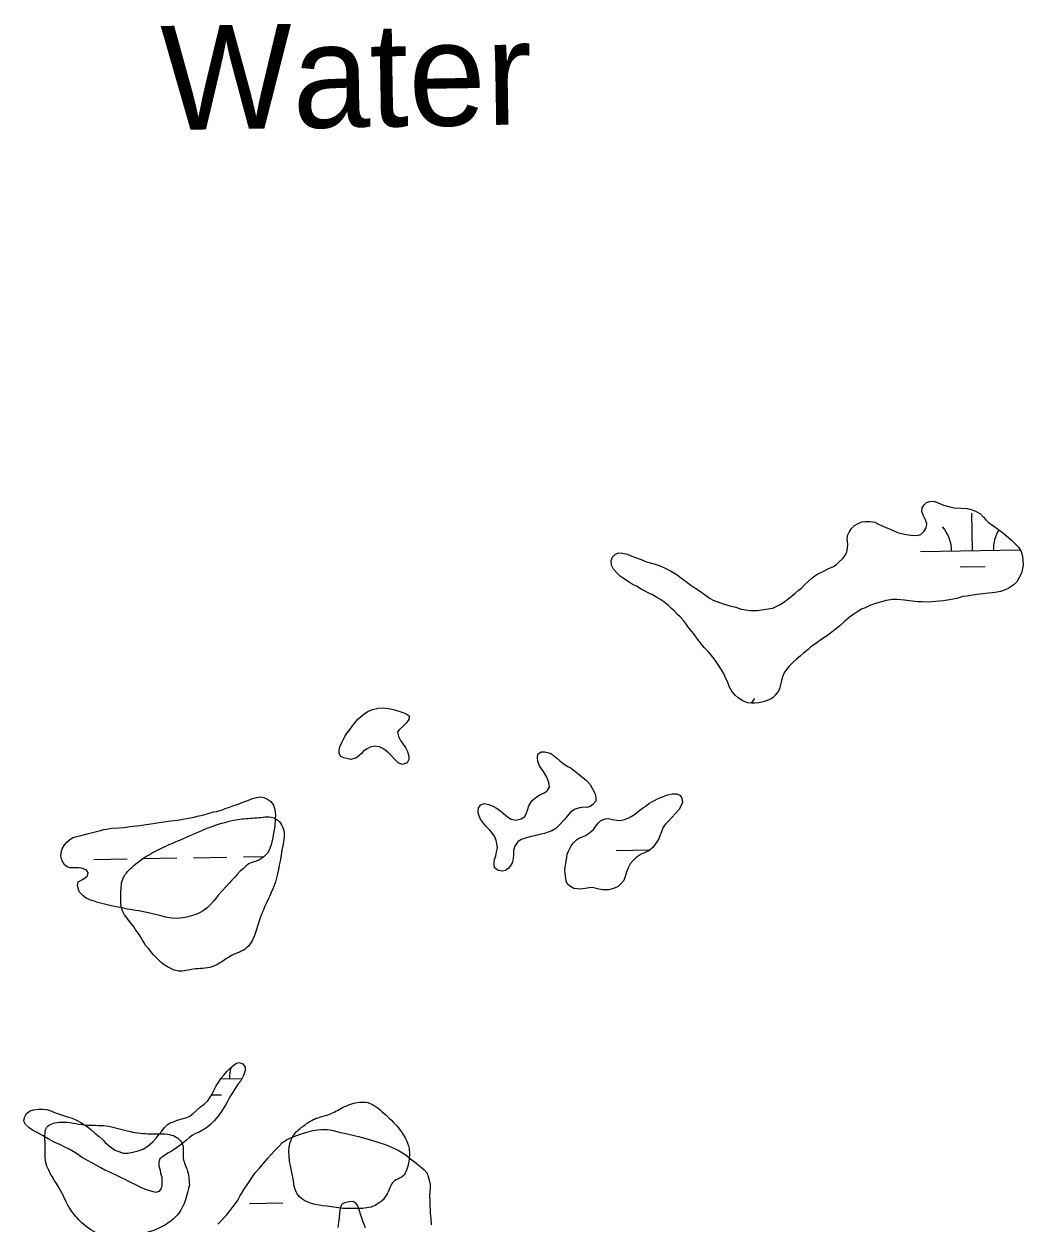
# Model space of a CAD drawing. Extents: x 3887375 to 3925618, y 296674 to 322633.
# Drawn here: x 3900874 to 3901834, y 311851 to 313002 of the extents above; entities that cross this region are included whole.
import ezdxf

# ---------------------------------------------------------------- set-up
doc = ezdxf.new("R2010")
doc.units = 0
for name, color, linetype in [('V-RIVR-EDGE', 7, 'Continuous'), ('V-RIVR-IDEN', 7, 'Continuous'), ('V-WETL-SWMP', 7, 'Continuous')]:
    doc.layers.add(name, color=color, linetype=linetype)

msp = doc.modelspace()

# ---------------------------------------------------------------- linework, layer by layer
at = {"layer": 'V-RIVR-EDGE'}
for points in [[(3900991.6, 312117.5), (3900977.5, 312138.7), (3900968.3, 312152.8), (3900967.5, 312166), (3900969.3, 312181.4), (3900977.7, 312192.4), (3901000.6, 312208.2), (3901027.5, 312220.4), (3901051.3, 312230.5), (3901083.9, 312239.2), (3901100.2, 312240.5), (3901115.2, 312240), (3901123.9, 312228.1), (3901122.6, 312211), (3901115.9, 312178.8), (3901104.4, 312152), (3901098.6, 312136.2)], [(3901098.6, 312136.2), (3901088, 312115.1), (3901073.9, 312108), (3901054.9, 312097.1), (3901037.3, 312094.9), (3901022.8, 312093.2), (3901012.2, 312097.2), (3900991.6, 312117.5)], [(3901165.3, 311867.4), (3901138.9, 311876.7), (3901135.8, 311881.1), (3901133.2, 311892.1), (3901130.2, 311928.7), (3901134.2, 311936.6), (3901143.5, 311945), (3901153.6, 311951.1), (3901167.3, 311955.5), (3901180.5, 311962), (3901196.8, 311967.3), (3901204.7, 311966.8), (3901220.1, 311956.7), (3901234.2, 311942.5), (3901244.3, 311922.7), (3901243.8, 311909), (3901236.7, 311895), (3901230.5, 311891.9), (3901224.3, 311881.3), (3901219.5, 311873.4)], [(3900930.1, 311851.3), (3900919.2, 311864.1), (3900909.5, 311882.6), (3900895.5, 311909.5), (3900894.7, 311926.6), (3900894.7, 311937.6), (3900896.5, 311943.4), (3900902.2, 311946.9), (3900910.1, 311948.2), (3900933, 311945.5), (3900953.3, 311944.5), (3900974, 311939.6), (3900993.3, 311937), (3901012.3, 311936.5), (3901019.7, 311934.3), (3901027.2, 311925), (3901027.2, 311914.9), (3901031.1, 311902.5), (3901033.3, 311888)], [(3901033.3, 311888), (3901023.1, 311860.7), (3901011.2, 311850.2), (3900994.8, 311842.7), (3900966.2, 311838.8), (3900947.7, 311840.2), (3900930.1, 311851.3)], [(3901219.5, 311873.4), (3901209.8, 311867.3), (3901193, 311865.1), (3901183.4, 311865.2), (3901165.3, 311867.4)]]:
    msp.add_spline(points, degree=3, dxfattribs=at)
at = {"layer": 'V-WETL-SWMP'}
for p, q in [((3901785.6, 312496.8), (3901785, 312532.7)), ((3901735.6, 312495.9), (3901831.5, 312497.5)), ((3901773.9, 312481.1), (3901797.9, 312481.5)), ((3901443.2, 312208.9), (3901475.2, 312209.4)), ((3900941.4, 312200.3), (3900973.4, 312200.8)), ((3900989.4, 312201.1), (3901021.4, 312201.7)), ((3901037.4, 312201.9), (3901069.3, 312202.5)), ((3901085.3, 312202.8), (3901104.8, 312203.1)), ((3901063.6, 311989.7), (3901083.8, 311990.1)), ((3901054.7, 311974.2), (3901064.1, 311974.3)), ((3901091.1, 311870.1), (3901123, 311870.7))]:
    msp.add_line(p, q, dxfattribs=at)
for points in [[(3901546.2, 312445.6), (3901549.5, 312444.7), (3901553.5, 312443.5), (3901558.2, 312442.4), (3901562.5, 312441), (3901567.5, 312440.1), (3901572.2, 312439.2), (3901578.8, 312439.3), (3901583.1, 312439.8), (3901589.4, 312440.8), (3901593.7, 312441.7), (3901597, 312443.2), (3901601, 312445.1), (3901605.4, 312448), (3901608.7, 312450.4), (3901611, 312452.5), (3901615, 312455.6), (3901618.6, 312458.7), (3901620.9, 312460.6), (3901624.6, 312464.2), (3901628.2, 312467.5), (3901631.4, 312470.4), (3901634.3, 312472.5), (3901637.1, 312474.4), (3901642.7, 312477.1), (3901647.4, 312479.5), (3901651.4, 312481.4), (3901654.5, 312483.3), (3901657.5, 312486.2), (3901660.6, 312488.8), (3901663.6, 312492.8), (3901664.8, 312495.7), (3901665.7, 312499.2), (3901665.9, 312503), (3901665.1, 312507.7), (3901665.4, 312511.3), (3901667, 312514.6), (3901669.5, 312518.2), (3901672.4, 312520.8), (3901675.9, 312522.9), (3901679.4, 312524.4), (3901682.5, 312524.9), (3901687.4, 312524.9), (3901691.7, 312524), (3901694.8, 312522.6), (3901700, 312520.1), (3901706.6, 312517.3), (3901709.5, 312516.1), (3901713.7, 312514.3), (3901717.3, 312513.4), (3901722, 312512.2), (3901726.5, 312511.5), (3901732.4, 312511.3), (3901735.9, 312512.3), (3901739, 312515.2), (3901741.1, 312518.7), (3901741.8, 312522.5), (3901740.6, 312526.5), (3901738.2, 312531), (3901736.9, 312534.5), (3901737.4, 312537.8), (3901739.3, 312540.9), (3901741.4, 312543.1), (3901744.7, 312544), (3901748.4, 312544.3), (3901752.7, 312542.7), (3901757.9, 312540.4), (3901763.8, 312538.8), (3901768.3, 312537.9), (3901774.7, 312537.7), (3901780.6, 312537.2), (3901785.3, 312536.1), (3901788.4, 312534.7), (3901793.2, 312532.1), (3901796.3, 312528.9), (3901798.4, 312526.5), (3901800.8, 312524.2), (3901806, 312520.4), (3901808.4, 312518.6), (3901811.9, 312516.2), (3901814.6, 312514.1), (3901818.1, 312511.3), (3901823.1, 312506.9), (3901827.4, 312502.7), (3901830.3, 312499.9), (3901832.4, 312495.9), (3901833.6, 312491.4), (3901834.1, 312487.4), (3901834.2, 312482.9), (3901833.3, 312478.2), (3901832.6, 312475.1), (3901830.3, 312470.3), (3901828.2, 312466.8), (3901825.6, 312464.4), (3901820, 312460.3), (3901817.1, 312459.1), (3901812.4, 312457.7), (3901809.4, 312457), (3901804.4, 312456.2), (3901800.9, 312455.9), (3901795.4, 312455.2)], [(3901795.4, 312455.2), (3901789.8, 312454.7), (3901786, 312453.9), (3901780.1, 312453.2), (3901776.3, 312452.7), (3901770.7, 312451), (3901763.4, 312449.7), (3901757.7, 312448.7), (3901753.5, 312448.2), (3901747.1, 312447.5), (3901743.1, 312447.4), (3901736.9, 312447.6), (3901733.2, 312447.8), (3901728, 312448.3), (3901724.7, 312448.7), (3901720.2, 312449.4), (3901713.3, 312450), (3901708.8, 312449.8), (3901702.7, 312448.8), (3901699.4, 312448), (3901694.7, 312446.8), (3901691.6, 312445.6), (3901686.9, 312444.2), (3901682.4, 312442), (3901679.1, 312440.6), (3901674.4, 312437.7), (3901671.6, 312435.8), (3901667.6, 312432.9), (3901662.5, 312428.4), (3901658, 312424.3), (3901653.6, 312421), (3901650.5, 312418.4), (3901645.4, 312414.8), (3901640, 312411.2), (3901634.8, 312407.4), (3901630.3, 312404.3), (3901627.7, 312401.9), (3901623.3, 312398.5), (3901620.5, 312395.9), (3901616.5, 312392.6), (3901612.7, 312389), (3901609.5, 312385.9), (3901607.1, 312382.6), (3901604.8, 312379.5), (3901603.2, 312375.7), (3901602, 312372.2), (3901601.3, 312368.4), (3901600.4, 312365.1), (3901599.3, 312362.2), (3901596.7, 312358.7), (3901594.1, 312355.8), (3901591.5, 312354.1), (3901588.5, 312352.9), (3901584.5, 312351.5), (3901580.7, 312350.7), (3901576.5, 312350.5), (3901573.4, 312350.2), (3901569.4, 312350.6), (3901565.1, 312352.5), (3901560.6, 312355.5), (3901557.7, 312358.1), (3901555.6, 312360.2), (3901553.7, 312362.8), (3901552.2, 312365.6), (3901550.6, 312370.1), (3901547.7, 312376.2), (3901546, 312379.7), (3901542.2, 312385.8), (3901538.3, 312391.5), (3901533.8, 312397.3), (3901531.7, 312399.9), (3901528.3, 312403.4), (3901526.2, 312405.8), (3901521.9, 312411.4), (3901517.6, 312417.3), (3901512.8, 312423.1), (3901510.9, 312426), (3901508, 312429.7), (3901504.7, 312433.2), (3901502.3, 312435.6), (3901499, 312438.9), (3901496.9, 312441), (3901493.8, 312443.8), (3901489, 312447.7), (3901485.2, 312450.3), (3901482.4, 312451.9), (3901478.1, 312454.3), (3901474.8, 312455.9), (3901470, 312458.5), (3901467.2, 312459.8), (3901462.7, 312462.6), (3901459.8, 312464), (3901455.8, 312466.4), (3901450.3, 312470.1), (3901447.2, 312472.4), (3901444.2, 312475.2), (3901440.8, 312479), (3901438.9, 312482.8), (3901438.6, 312487.2), (3901439.8, 312490.6), (3901442.8, 312493.4)], [(3901442.8, 312493.4), (3901445.9, 312494.6), (3901449.4, 312494.4), (3901453.9, 312493.3), (3901458.4, 312491.4), (3901462.7, 312489.8), (3901467.2, 312488.2), (3901472.4, 312486.1), (3901477.4, 312484.7), (3901480.9, 312483.8), (3901484.7, 312482.4), (3901489.9, 312480.3), (3901495.4, 312477.5), (3901498, 312475.9), (3901501.8, 312473.6), (3901507.2, 312469.4), (3901510.8, 312467), (3901515.1, 312463.8), (3901519.8, 312460.3), (3901524.3, 312457.5), (3901527.7, 312455.1), (3901530.5, 312453), (3901532.9, 312451.2), (3901536.5, 312449.1), (3901546.2, 312445.6)], [(3901067.7, 312249.3), (3901071.7, 312250.5), (3901075.2, 312251.7), (3901080.2, 312253.4), (3901084.7, 312255.3), (3901089.4, 312257), (3901093.8, 312258.7), (3901097.9, 312259.7), (3901101.9, 312260.4), (3901104.9, 312259.7), (3901107.8, 312258.6), (3901111.6, 312255.8), (3901114, 312252.5), (3901115.4, 312248), (3901115.9, 312243.1), (3901115.7, 312238.8), (3901115.3, 312232), (3901114.2, 312225.6)], [(3901114.2, 312225.6), (3901113.1, 312219.7), (3901111.9, 312214.2), (3901109.8, 312209.3), (3901108.2, 312206.4), (3901105.4, 312203.6), (3901101.4, 312200.2), (3901097.4, 312198.8), (3901094.3, 312197.6), (3901090.6, 312196.3), (3901087.5, 312194), (3901084.9, 312191.3), (3901082.1, 312189), (3901079.3, 312185.9), (3901077, 312183.2), (3901074.2, 312180.4), (3901071.8, 312178), (3901061.3, 312166.4), (3901059.4, 312163.7), (3901056.6, 312160.4), (3901053.6, 312157.1), (3901050.3, 312154), (3901046.5, 312151.1), (3901043.7, 312149.5), (3901039.5, 312147.5), (3901035.3, 312146.3), (3901031, 312144.9), (3901027, 312144.1), (3901021.3, 312143.6), (3901016.4, 312144), (3901010.5, 312144.9), (3901004.8, 312146.5), (3900999.3, 312147.9), (3900993.9, 312149), (3900989.2, 312150), (3900984.9, 312150.9), (3900981.6, 312151.3), (3900976.9, 312152.2), (3900973.6, 312152.7), (3900969.1, 312153.8), (3900964.8, 312154.5), (3900958.2, 312155.8), (3900953, 312157.2), (3900948, 312158.4), (3900944.9, 312159), (3900942.1, 312160.2), (3900938.6, 312161.1), (3900934.3, 312163.2), (3900931.4, 312165.3), (3900927.9, 312168.8), (3900926.7, 312171.6), (3900925.9, 312175.6), (3900926.6, 312178.7), (3900929.9, 312180.6), (3900933.2, 312182.6), (3900935.3, 312184.7), (3900936.2, 312187.8), (3900934.3, 312190.4), (3900929.8, 312192), (3900926.7, 312192.2), (3900923.4, 312192.2), (3900918.9, 312192.1), (3900915.9, 312193.3), (3900913.2, 312195.1), (3900910.9, 312199.6), (3900909.9, 312203.6), (3900910.3, 312208.1), (3900911.5, 312211.2), (3900913.3, 312214.3), (3900915.7, 312216.9), (3900918, 312219), (3900921.5, 312221.4), (3900925.1, 312222.4), (3900929.1, 312223.4), (3900935, 312224.8), (3900941.6, 312226.5), (3900947.9, 312228.2), (3900951, 312229), (3900955.5, 312229.7), (3900958.5, 312230.2), (3900965.4, 312230.8), (3900970.6, 312231), (3900976.2, 312231.8), (3900982.4, 312232.5), (3900985.9, 312233), (3900991.8, 312233.8), (3900998.4, 312234.8), (3901004.3, 312235.8), (3901011.4, 312236.8), (3901015.2, 312237.3), (3901021.8, 312238.1), (3901028.8, 312239.3), (3901032.4, 312239.8), (3901037.8, 312241), (3901041.1, 312241.8), (3901046, 312242.7), (3901050.5, 312244), (3901056.6, 312245.9), (3901059.7, 312246.4), (3901064.7, 312248.1), (3901067.7, 312249.3)], [(3900993, 311882.7), (3900989, 311884.3), (3900985.4, 311885.9), (3900981.9, 311887.8), (3900978.5, 311889.4), (3900975.2, 311891), (3900971.7, 311892.9), (3900967.6, 311894.8), (3900962.9, 311897.1), (3900960, 311898.5), (3900955.5, 311900.6), (3900952.2, 311902), (3900948.2, 311904.3), (3900945.3, 311905.7), (3900940.1, 311908.7), (3900936.1, 311910.8), (3900929.7, 311914.5), (3900923.8, 311918.5), (3900917.8, 311922), (3900913.1, 311924.3), (3900909.5, 311926.2), (3900903.4, 311929), (3900897.7, 311932.2), (3900892.2, 311935.2), (3900887.2, 311938.3), (3900882.7, 311940.4), (3900879.4, 311942.7), (3900875.8, 311945.7), (3900874.4, 311949), (3900874.8, 311952.6), (3900876.7, 311956.4), (3900880.5, 311959), (3900883.5, 311960), (3900888.5, 311960.5), (3900892.2, 311960.5), (3900896.3, 311960.1), (3900900.3, 311958.9), (3900903.8, 311957.5), (3900906.7, 311956.4), (3900911.4, 311954.8), (3900916.2, 311953.1), (3900920.7, 311951.8), (3900924.9, 311950.1), (3900929, 311947.8), (3900932.5, 311945.5), (3900935.1, 311943.8), (3900938.5, 311941), (3900942.5, 311937.5), (3900946.5, 311934.3), (3900950.1, 311931), (3900952.5, 311928.6), (3900956.1, 311925.4), (3900958.9, 311923.3), (3900961.8, 311921.2), (3900965.5, 311919.8), (3900969.8, 311918.4), (3900974.3, 311918.4), (3900979, 311919.2), (3900984, 311920.6), (3900988.9, 311922.3), (3900993.6, 311925.4), (3900998.1, 311929.2), (3901001.6, 311933.1), (3901004.4, 311936.4), (3901006.7, 311939.5), (3901009.5, 311943), (3901011.9, 311945.4), (3901014.7, 311947.3), (3901018, 311948.5), (3901021.7, 311950), (3901026.4, 311951.2), (3901030.9, 311952.7), (3901033.7, 311953.9), (3901037, 311956.5), (3901040.1, 311959.3), (3901044.1, 311962.7), (3901047.6, 311965.5), (3901050.9, 311968.6), (3901052.7, 311971), (3901055.1, 311974.8), (3901056.7, 311978.4), (3901059, 311982.9), (3901060.9, 311985.7), (3901063.9, 311990.2), (3901066.5, 311993.3), (3901069.3, 311996.6), (3901071.9, 311999.3), (3901074.4, 312001.4), (3901078, 312004.5), (3901081, 312005.2), (3901084.6, 312004.1), (3901087, 312000.8), (3901087, 311997.7), (3901085.4, 311993), (3901082.6, 311987.8), (3901080.2, 311984.9), (3901077.2, 311980.4), (3901074.4, 311975.9), (3901071.9, 311971.6), (3901069.8, 311967.8), (3901067.9, 311964.5)], [(3901067.9, 311964.5), (3901064.4, 311959.1), (3901060.9, 311953.8), (3901057.2, 311949.3), (3901053.6, 311945.8), (3901049.9, 311942.7), (3901046.6, 311940.7), (3901042.6, 311938.6), (3901039.8, 311937.4), (3901036.3, 311935.5), (3901033.4, 311933.3), (3901030.6, 311930.7), (3901027.3, 311928.1), (3901024.5, 311925.9), (3901021, 311923.5), (3901016.8, 311920.7), (3901012.5, 311918.3), (3901008.3, 311915.4), (3901005, 311913), (3901003.9, 311909.7), (3901004.1, 311905.9), (3901005.1, 311902.1), (3901005.6, 311899.1), (3901006.8, 311895.3), (3901006.9, 311892.2), (3901006.7, 311887.5), (3901006.2, 311884.4), (3901004.1, 311881.6), (3901001, 311880.6), (3900993, 311882.7)], [(3901126.6, 311931), (3901129.9, 311932.6), (3901133.4, 311934.1), (3901136.2, 311935.3), (3901140.9, 311936.9), (3901146.2, 311938.6), (3901150.7, 311939.8), (3901154.2, 311940.3), (3901160, 311940.9), (3901166.1, 311941.1), (3901170.1, 311940.5), (3901177.2, 311938.6), (3901183.5, 311937.1), (3901187.7, 311936.2), (3901192.9, 311935), (3901196.2, 311934.3), (3901201.6, 311932.8), (3901207.4, 311931.2), (3901214.2, 311928.9), (3901220.4, 311926.8), (3901223.9, 311925.7), (3901228.1, 311923.6), (3901233.3, 311921.5), (3901238.2, 311918.5), (3901241.5, 311916.4), (3901245.8, 311913), (3901249.5, 311909.9), (3901253.1, 311907.2), (3901256.4, 311904.4), (3901259, 311902.3), (3901261.6, 311899), (3901262.8, 311895.8), (3901263.7, 311892.3), (3901264.5, 311888.3), (3901264.5, 311885), (3901264.3, 311881), (3901264.1, 311877.5), (3901264.4, 311872.6), (3901264.4, 311868.4), (3901264.7, 311863.9), (3901264.7, 311860.6), (3901265.2, 311855.5), (3901265.5, 311849.4)], [(3901060.5, 311850.1), (3901064.2, 311853.6), (3901066.8, 311856.7), (3901069.1, 311858.8), (3901071.4, 311861.9), (3901075.4, 311867.1), (3901079.5, 311872.7), (3901081.8, 311877), (3901083.5, 311879.6), (3901086, 311883.6), (3901089.5, 311889), (3901092, 311892.7), (3901093.6, 311895.3), (3901096.6, 311899.3), (3901100.4, 311903.6), (3901104.1, 311908.1), (3901108.7, 311913.5), (3901111.5, 311916.6), (3901115, 311920.6), (3901119.2, 311924.8), (3901122.9, 311928.4), (3901126.6, 311931)], [(3901202.5, 311846.5), (3901199.9, 311852.9), (3901197.9, 311858.9), (3901196.5, 311863.8), (3901195.1, 311867.6), (3901193.4, 311870.1), (3901190.6, 311872), (3901186.8, 311871.7), (3901182.4, 311870.7), (3901179.6, 311868.9), (3901178.2, 311865.1), (3901177.5, 311861.3), (3901177.1, 311855.9), (3901176.7, 311852), (3901176, 311846.8)]]:
    msp.add_lwpolyline(points, dxfattribs=at)
for points in [[(3901188.5, 312296.3), (3901184.7, 312297.2), (3901181.6, 312297.9), (3901178.8, 312299.3), (3901177.1, 312302.1), (3901177.1, 312305.2), (3901178, 312308.5), (3901179.4, 312312.1), (3901181, 312315.1), (3901182.6, 312318.2), (3901185, 312321.8), (3901186.8, 312324.2), (3901189.4, 312327.7), (3901192.2, 312331.5), (3901195.2, 312334.9), (3901197.3, 312337), (3901201.3, 312340.1), (3901204.9, 312342.5), (3901209.1, 312344.4), (3901214.7, 312345.6), (3901219.9, 312345.9), (3901224.7, 312345.2), (3901229.4, 312344.3), (3901234.4, 312342.7), (3901238.4, 312341.3), (3901241.7, 312340.2), (3901244.3, 312338.1), (3901244.1, 312334.8), (3901241.5, 312331.2), (3901238.3, 312327.9), (3901235.2, 312325), (3901233.4, 312322.7), (3901234.1, 312318.2), (3901236.2, 312314.4), (3901238.4, 312311.4), (3901240.8, 312307.8), (3901242.7, 312303.8), (3901244.2, 312299.6), (3901244.2, 312296.3), (3901242.6, 312293), (3901237.6, 312291.5), (3901233.8, 312293.1), (3901230.7, 312296.4), (3901227.4, 312299.7), (3901225, 312302.5), (3901222.2, 312304.6), (3901219.1, 312306.7), (3901215.8, 312308.3), (3901211.3, 312309), (3901207, 312308), (3901203.3, 312306.1), (3901200.4, 312304), (3901198.3, 312301.8), (3901196.2, 312299.7), (3901193.9, 312297.8)], [(3901414.8, 312276.2), (3901418.2, 312272.2), (3901420.6, 312268.2), (3901422.7, 312264), (3901423.9, 312260.2), (3901423.7, 312256.4), (3901420.9, 312253.1), (3901418.3, 312251.2), (3901415, 312250.2), (3901412, 312250.4), (3901408.2, 312249.9), (3901404, 312248.5), (3901399.5, 312245.6), (3901396.5, 312242.3), (3901393.2, 312238.2), (3901389.2, 312234), (3901385.5, 312230.1), (3901381.5, 312227.7), (3901377.9, 312226.5), (3901374.6, 312225.3), (3901369.5, 312224.1), (3901364.7, 312223.1), (3901361.4, 312222.4), (3901356.3, 312220.7), (3901352, 312219.5), (3901348.7, 312217.3), (3901345.9, 312213.1), (3901344.8, 312209), (3901344.8, 312205), (3901344.4, 312201), (3901343.5, 312197.2), (3901341.6, 312193.7), (3901339.5, 312191.5), (3901336.9, 312189.6), (3901333.8, 312188.9), (3901329.8, 312189.8), (3901326.5, 312192.4), (3901326.2, 312196.4), (3901326.4, 312200.1), (3901327.6, 312203.9), (3901328.5, 312207.5), (3901329.2, 312211.3), (3901328.7, 312215.5), (3901327.9, 312218.6), (3901326.5, 312222.6), (3901323.9, 312226.1), (3901321.7, 312228.7), (3901317.9, 312232.7), (3901315.8, 312235), (3901313.1, 312239), (3901311.2, 312243.7), (3901310.7, 312246.8), (3901311.2, 312249.8), (3901313.3, 312252.7), (3901316.6, 312253.9), (3901321, 312253.2), (3901324.8, 312251.6), (3901329.1, 312249.3), (3901332.7, 312246.2), (3901335, 312244.4), (3901338.9, 312241.3), (3901342.4, 312239), (3901346.9, 312238.1), (3901352.1, 312239.3), (3901355.1, 312241.2), (3901356.8, 312244.1), (3901358.4, 312248.6), (3901359.5, 312251.9), (3901362.3, 312256.6), (3901364.7, 312258.8), (3901369.4, 312261.9), (3901374.1, 312264.3), (3901376.9, 312266.2), (3901379.2, 312269.8), (3901378.5, 312274.2), (3901376.6, 312279.4), (3901373.4, 312284.6), (3901369.9, 312289.5), (3901368.2, 312294.2), (3901367.7, 312298.2), (3901368.1, 312301.3), (3901371.4, 312303.5), (3901374.9, 312303.7), (3901379.9, 312302.4), (3901382.8, 312300.5), (3901386.1, 312297.9), (3901389.2, 312295.1), (3901392.5, 312292.5), (3901397, 312289.7), (3901400.1, 312287.9)], [(3901394.8, 312182.3), (3901394.3, 312187.2), (3901394, 312191), (3901394.5, 312194.6), (3901395.2, 312198.8), (3901395.8, 312202.1), (3901396.3, 312205.4), (3901397.9, 312209), (3901400, 312213.3), (3901401.9, 312215.9), (3901405.1, 312219.2), (3901408.2, 312220.9), (3901411, 312222.1), (3901413.8, 312223.3), (3901417.8, 312225.7), (3901421.4, 312229), (3901423.9, 312232.1), (3901426.3, 312235.4), (3901428.6, 312237.6), (3901432.8, 312239.3), (3901435.9, 312239.5), (3901439.9, 312238.6), (3901444, 312237.9), (3901447.5, 312237.7), (3901451.3, 312238.7), (3901454.8, 312239.9), (3901457.6, 312241.4), (3901460.9, 312243.5), (3901466.1, 312247.6), (3901468.7, 312249.5), (3901472.4, 312252.1), (3901474.8, 312254), (3901478.8, 312256.4), (3901484.4, 312259), (3901489.3, 312261), (3901492.9, 312262.2), (3901497.4, 312263.2), (3901501.6, 312263.4), (3901504.7, 312261.6), (3901506.4, 312259), (3901506.9, 312255), (3901505.5, 312251.4), (3901503.4, 312248.1), (3901500.3, 312244.3), (3901496.8, 312240.7), (3901493.5, 312237.2), (3901490.7, 312234.3), (3901488.4, 312231.2), (3901487, 312226.7), (3901485.4, 312222.9), (3901484.2, 312220.1), (3901481.2, 312215.3), (3901478.4, 312211.8), (3901474.7, 312208.7), (3901470.4, 312206.7), (3901467.4, 312205.3), (3901462.4, 312202.2), (3901459.6, 312199.3), (3901456.8, 312196.2), (3901454.7, 312192.2), (3901453.3, 312188), (3901451.9, 312183.9), (3901450.6, 312180.1), (3901447.8, 312176.8), (3901444.7, 312174), (3901440.9, 312172.3), (3901436, 312171), (3901430.1, 312171), (3901425.4, 312172.1), (3901420.9, 312173.3), (3901417.3, 312173), (3901413.6, 312172.5), (3901408.8, 312171.8), (3901405.8, 312172), (3901402.7, 312172.4), (3901399.4, 312174.3), (3901397, 312176.4), (3901395.3, 312179)]]:
    msp.add_lwpolyline(points, close=True, dxfattribs=at)
for centre, start, end in [((3901730.4, 312496.3), 0.2115, 41.7552), ((3901840.9, 312498.2), 147.9509, 181.7552), ((3901603.2, 312332.2), 140.2115, 149.2063), ((3901107.1, 311991), 164.6963, 181.7552)]:
    msp.add_arc(centre, 35.2, start, end, dxfattribs=at)

# ---------------------------------------------------------------- texts
at = {"layer": 'V-RIVR-IDEN'}
msp.add_text('Water', height=100, rotation=0.8972, dxfattribs=at).set_placement((3901006.7, 312900.5))

doc.saveas('drawing.dxf')
